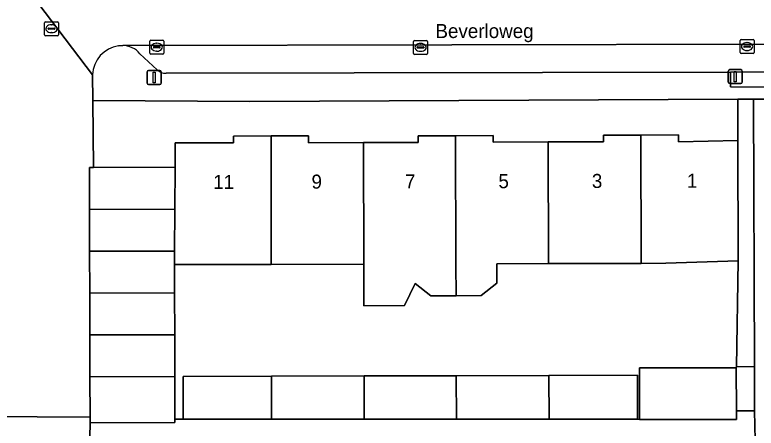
# Model space of a CAD drawing. Extents: x 160732 to 162107, y 387428 to 388479.
# Drawn here: x 161070.4 to 161123.2, y 388025.4 to 388054.8 of the extents above; entities that cross this region are included whole.
import ezdxf

# ---------------------------------------------------------------- set-up
doc = ezdxf.new("R2010")
doc.units = 0
for name, color, linetype in [('IMGEO_Erf', 7, 'Continuous'), ('IMGEO_Kolk', 7, 'Continuous'), ('IMGEO_Lichtmast', 7, 'Continuous'), ('IMGEO_Muur', 7, 'Continuous'), ('IMGEO_Openbare_ruimte_label', 7, 'Continuous'), ('IMGEO_Pand', 7, 'Continuous'), ('IMGEO_Pand_nummerreeks', 7, 'Continuous'), ('IMGEO_Parkeervlak_open', 7, 'Continuous'), ('IMGEO_Rijbaan_lokaal_open', 7, 'Continuous'), ('IMGEO_Rioolput', 7, 'Continuous'), ('IMGEO_Voetpad_open', 7, 'Continuous')]:
    doc.layers.add(name, color=color, linetype=linetype)

msp = doc.modelspace()

# ---------------------------------------------------------------- linework, layer by layer
at = {"layer": 'IMGEO_Erf'}
for points in [[(161081.817, 388043.949), (161081.813, 388045.685), (161085.962, 388045.696), (161085.96, 388046.173), (161088.638, 388046.18), (161091.313, 388046.187), (161091.314, 388045.702), (161095.21, 388045.713), (161099.105, 388045.724), (161099.103, 388046.189), (161101.775, 388046.196), (161104.446, 388046.203), (161104.447, 388045.744), (161108.368, 388045.755), (161112.289, 388045.765), (161112.287, 388046.241), (161114.962, 388046.248), (161117.639, 388046.256), (161117.64, 388045.772), (161121.85, 388045.854), (161121.867, 388048.795), (161087.123, 388048.639), (161075.962, 388048.699), (161075.997, 388043.933)], [(161121.887, 388037.296), (161116.733, 388037.114), (161114.987, 388037.109), (161108.39, 388037.091), (161104.707, 388037.081), (161104.71, 388035.698), (161103.601, 388034.815), (161101.806, 388034.81), (161100.011, 388034.806), (161098.899, 388035.685), (161098.135, 388034.106), (161095.24, 388034.098), (161095.238, 388034.793), (161095.232, 388037.056), (161088.655, 388037.038), (161081.767, 388037.019), (161081.773, 388035.011), (161081.781, 388032.032), (161081.789, 388029.053), (161081.797, 388026.007), (161082.39, 388026.009), (161082.39, 388029.055), (161088.67, 388029.072), (161095.264, 388029.091), (161101.821, 388029.109), (161108.41, 388029.128), (161114.704, 388029.146), (161114.704, 388026.006), (161114.856, 388025.992), (161114.851, 388029.662), (161121.748, 388029.67), (161121.749, 388029.752)]]:
    msp.add_lwpolyline(points, close=True, dxfattribs=at)
at = {"layer": 'IMGEO_Kolk'}
for p, q in [((161080.006, 388052.075), (161080.006, 388052.927)), ((161080.081, 388053.001), (161080.933, 388053.001)), ((161080.308, 388052.544), (161080.706, 388052.544)), ((161080.494, 388052.781), (161080.519, 388052.781)), ((161081.007, 388052.927), (161081.007, 388052.075)), ((161098.78, 388052.061), (161098.78, 388052.913)), ((161098.855, 388052.987), (161099.707, 388052.987)), ((161099.268, 388052.767), (161099.293, 388052.767)), ((161099.781, 388052.913), (161099.781, 388052.061)), ((161122.012, 388052.121), (161122.012, 388052.973)), ((161122.087, 388053.047), (161122.939, 388053.047)), ((161122.271, 388052.541), (161122.271, 388052.553)), ((161122.314, 388052.59), (161122.712, 388052.59)), ((161122.5, 388052.827), (161122.525, 388052.827)), ((161122.755, 388052.553), (161122.755, 388052.541)), ((161123.013, 388052.973), (161123.013, 388052.121)), ((161080.265, 388052.495), (161080.265, 388052.507)), ((161080.703, 388052.458), (161080.305, 388052.458)), ((161080.517, 388052.221), (161080.492, 388052.221)), ((161080.749, 388052.507), (161080.749, 388052.495)), ((161099.039, 388052.481), (161099.039, 388052.493)), ((161099.477, 388052.444), (161099.079, 388052.444)), ((161099.082, 388052.53), (161099.48, 388052.53)), ((161099.291, 388052.207), (161099.266, 388052.207)), ((161099.523, 388052.493), (161099.523, 388052.481)), ((161122.939, 388052.047), (161122.087, 388052.047)), ((161122.709, 388052.504), (161122.311, 388052.504)), ((161122.523, 388052.267), (161122.498, 388052.267)), ((161080.933, 388052.001), (161080.081, 388052.001)), ((161099.707, 388051.987), (161098.855, 388051.987))]:
    msp.add_line(p, q, dxfattribs=at)
for points in [[(161080.006, 388052.075), (161080.006, 388052.927)], [(161080.081, 388053.001), (161080.933, 388053.001)], [(161081.007, 388052.927), (161081.007, 388052.075)], [(161098.78, 388052.061), (161098.78, 388052.913)], [(161098.855, 388052.987), (161099.707, 388052.987)], [(161099.781, 388052.913), (161099.781, 388052.061)], [(161122.012, 388052.121), (161122.012, 388052.973)], [(161122.087, 388053.047), (161122.939, 388053.047)], [(161123.013, 388052.973), (161123.013, 388052.121)], [(161122.939, 388052.047), (161122.087, 388052.047)], [(161080.933, 388052.001), (161080.081, 388052.001)], [(161099.707, 388051.987), (161098.855, 388051.987)]]:
    msp.add_lwpolyline(points, dxfattribs=at)
for centre, radius, start, end in [((161080.083, 388052.925), 0.0765, 91.552, 178.448), ((161080.083, 388052.925), 0.0765, 91.552, 178.448), ((161080.305, 388052.504), 0.0403, 85.8775, 175.7526), ((161080.71, 388052.506), 0.0386, 1.7309, 96.639), ((161080.931, 388052.925), 0.0765, 1.552, 88.448), ((161080.931, 388052.925), 0.0765, 1.552, 88.448), ((161098.857, 388052.911), 0.0765, 91.552, 178.448), ((161098.857, 388052.911), 0.0765, 91.552, 178.448), ((161099.705, 388052.911), 0.0765, 1.552, 88.448), ((161099.705, 388052.911), 0.0765, 1.552, 88.448), ((161122.089, 388052.971), 0.0765, 91.552, 178.448), ((161122.089, 388052.971), 0.0765, 91.552, 178.448), ((161122.311, 388052.55), 0.0403, 85.8775, 175.7526), ((161122.308, 388052.54), 0.0366, 178.938, 274.7102), ((161122.712, 388052.547), 0.043, 264.8664, 352.4533), ((161122.716, 388052.552), 0.0386, 1.7309, 96.639), ((161122.937, 388052.971), 0.0765, 1.552, 88.448), ((161122.937, 388052.971), 0.0765, 1.552, 88.448), ((161080.083, 388052.077), 0.0765, 181.552, 268.448), ((161080.083, 388052.077), 0.0765, 181.552, 268.448), ((161080.302, 388052.494), 0.0366, 178.938, 274.7102), ((161080.706, 388052.501), 0.043, 264.8664, 352.4533), ((161080.931, 388052.077), 0.0765, 271.552, 358.448), ((161080.931, 388052.077), 0.0765, 271.552, 358.448), ((161098.857, 388052.063), 0.0765, 181.552, 268.448), ((161098.857, 388052.063), 0.0765, 181.552, 268.448), ((161099.079, 388052.49), 0.0403, 85.8775, 175.7526), ((161099.076, 388052.48), 0.0366, 178.938, 274.7102), ((161099.48, 388052.487), 0.043, 264.8664, 352.4533), ((161099.484, 388052.492), 0.0386, 1.7309, 96.639), ((161099.705, 388052.063), 0.0765, 271.552, 358.448), ((161099.705, 388052.063), 0.0765, 271.552, 358.448), ((161122.089, 388052.123), 0.0765, 181.552, 268.448), ((161122.089, 388052.123), 0.0765, 181.552, 268.448), ((161122.937, 388052.123), 0.0765, 271.552, 358.448), ((161122.937, 388052.123), 0.0765, 271.552, 358.448)]:
    msp.add_arc(centre, radius, start, end, dxfattribs=at)
for centre, major_axis, ratio, start_param, end_param in [((161080.493, 388052.501), (-0.387, 0.002), 0.722429, 4.712389, 7.853982), ((161080.518, 388052.501), (-0.39, 0.002), 0.717154, 1.570796, 4.712389), ((161099.267, 388052.487), (-0.387, 0.002), 0.722429, 4.712389, 7.853982), ((161099.292, 388052.487), (-0.39, 0.002), 0.717154, 1.570796, 4.712389), ((161122.499, 388052.547), (-0.387, 0.002), 0.722429, 4.712389, 7.853982), ((161122.524, 388052.547), (-0.39, 0.002), 0.717154, 1.570796, 4.712389)]:
    msp.add_ellipse(centre, major_axis=major_axis, ratio=ratio, start_param=start_param, end_param=end_param, dxfattribs=at)
at = {"layer": 'IMGEO_Lichtmast'}
for p, q in [((161079.824, 388049.948), (161079.824, 388050.748)), ((161079.824, 388050.748), (161079.824, 388049.948)), ((161079.924, 388050.848), (161080.714, 388050.848)), ((161080.714, 388050.848), (161079.924, 388050.848)), ((161080.814, 388050.748), (161080.814, 388049.948)), ((161080.814, 388049.948), (161080.814, 388050.748)), ((161121.176, 388050.006), (161121.176, 388050.806)), ((161121.176, 388050.806), (161121.176, 388050.006)), ((161121.276, 388050.906), (161122.066, 388050.906)), ((161122.066, 388050.906), (161121.276, 388050.906)), ((161122.166, 388050.806), (161122.166, 388050.006)), ((161122.166, 388050.006), (161122.166, 388050.806)), ((161122.066, 388049.906), (161121.276, 388049.906)), ((161121.276, 388049.906), (161122.066, 388049.906)), ((161080.714, 388049.848), (161079.924, 388049.848)), ((161079.924, 388049.848), (161080.714, 388049.848))]:
    msp.add_line(p, q, dxfattribs=at)
for points in [[(161080.244, 388050.723), (161080.394, 388050.723), (161080.394, 388049.973), (161080.244, 388049.973), (161080.244, 388050.723)], [(161121.596, 388050.781), (161121.746, 388050.781), (161121.746, 388050.031), (161121.596, 388050.031), (161121.596, 388050.781)]]:
    msp.add_lwpolyline(points, dxfattribs=at)
for centre, start, end in [((161079.924, 388050.748), 90, 180), ((161079.924, 388050.748), 90, 180), ((161080.714, 388050.748), 0, 90), ((161080.714, 388050.748), 360, 90), ((161121.276, 388050.806), 90, 180), ((161121.276, 388050.806), 90, 180), ((161122.066, 388050.806), 0, 90), ((161122.066, 388050.806), 360, 90), ((161079.924, 388049.948), 180, 270), ((161079.924, 388049.948), 180, 270), ((161080.714, 388049.948), 270, 0), ((161080.714, 388049.948), 270, 0), ((161121.276, 388050.006), 180, 270), ((161121.276, 388050.006), 180, 270), ((161122.066, 388050.006), 270, 0), ((161122.066, 388050.006), 270, 0)]:
    msp.add_arc(centre, 0.1, start, end, dxfattribs=at)
at = {"layer": 'IMGEO_Muur'}
msp.add_lwpolyline([(161121.887, 388037.296), (161121.748, 388029.67)], dxfattribs=at)
at = {"layer": 'IMGEO_Pand'}
for points in [[(161114.962, 388046.248), (161112.287, 388046.241), (161112.289, 388045.765), (161108.368, 388045.755), (161108.39, 388037.091), (161114.987, 388037.109)], [(161121.85, 388045.854), (161117.64, 388045.772), (161117.639, 388046.256), (161114.962, 388046.248), (161114.987, 388037.109), (161116.733, 388037.114), (161121.887, 388037.296)], [(161081.774, 388037.99), (161081.767, 388037.019), (161088.655, 388037.038), (161088.638, 388046.18), (161085.96, 388046.173), (161085.962, 388045.696), (161081.813, 388045.685), (161081.817, 388043.949), (161081.796, 388040.969)], [(161095.21, 388045.713), (161091.314, 388045.702), (161091.313, 388046.187), (161088.638, 388046.18), (161088.655, 388037.038), (161095.232, 388037.056), (161095.238, 388037.056)], [(161101.775, 388046.196), (161099.103, 388046.189), (161099.105, 388045.724), (161095.21, 388045.713), (161095.238, 388037.056), (161095.232, 388037.056), (161095.238, 388034.793), (161095.24, 388034.098), (161098.135, 388034.106), (161098.899, 388035.685), (161100.011, 388034.806), (161101.806, 388034.81), (161101.8, 388037.073)], [(161108.368, 388045.755), (161104.447, 388045.744), (161104.446, 388046.203), (161101.775, 388046.196), (161101.8, 388037.073), (161101.806, 388034.81), (161103.601, 388034.815), (161104.71, 388035.698), (161104.707, 388037.081), (161108.39, 388037.091)], [(161075.997, 388043.933), (161075.711, 388043.932), (161075.719, 388040.953), (161081.796, 388040.969), (161081.817, 388043.949)], [(161075.727, 388037.974), (161081.774, 388037.99), (161081.796, 388040.969), (161075.719, 388040.953)], [(161081.767, 388037.019), (161081.774, 388037.99), (161075.727, 388037.974), (161075.736, 388034.995), (161081.773, 388035.011)], [(161081.773, 388035.011), (161075.736, 388034.995), (161075.744, 388032.015), (161081.781, 388032.032)], [(161081.781, 388032.032), (161075.744, 388032.015), (161075.752, 388029.036), (161081.789, 388029.053)], [(161121.752, 388026.001), (161121.751, 388026.608), (161121.748, 388029.67), (161114.851, 388029.662), (161114.856, 388025.992)], [(161081.789, 388029.053), (161075.752, 388029.036), (161075.76, 388026.15), (161075.761, 388025.766), (161081.798, 388025.783), (161081.797, 388026.007)], [(161088.67, 388029.072), (161082.39, 388029.055), (161082.39, 388026.009), (161088.676, 388026.008)], [(161095.264, 388029.091), (161088.67, 388029.072), (161088.676, 388026.008), (161095.274, 388026.008)], [(161101.821, 388029.109), (161095.264, 388029.091), (161095.274, 388026.008), (161101.83, 388026.007)], [(161108.41, 388029.128), (161101.821, 388029.109), (161101.83, 388026.007), (161108.418, 388026.007)], [(161108.41, 388029.128), (161108.418, 388026.007), (161114.704, 388026.006), (161114.704, 388029.146)]]:
    msp.add_lwpolyline(points, close=True, dxfattribs=at)
at = {"layer": 'IMGEO_Parkeervlak_open'}
for points in [[(161148.324, 388052.768), (161078.086, 388052.625)], [(161079.302, 388052.031), (161080.525, 388050.896)], [(161081.174, 388050.641), (161121.327, 388050.719), (161134.265, 388050.758), (161145.23, 388050.79)]]:
    msp.add_lwpolyline(points, dxfattribs=at)
for centre, radius, start, end in [((161078.058, 388051.027), 1.599, 38.9236, 89.0066), ((161081.18, 388051.61), 0.969, 227.459, 269.6401)]:
    msp.add_arc(centre, radius, start, end, dxfattribs=at)
at = {"layer": 'IMGEO_Rijbaan_lokaal_open'}
for points in [[(161068.122, 388050.436), (161068.137, 388045.744), (161068.202, 388026.2), (161075.76, 388026.15), (161075.752, 388029.036), (161075.744, 388032.015), (161075.736, 388034.995), (161075.727, 388037.974), (161075.719, 388040.953), (161075.711, 388043.932), (161075.997, 388043.933), (161075.962, 388048.699), (161075.936, 388050.523), (161070.621, 388057.563)], [(161070.621, 388057.563), (161075.936, 388050.523)], [(161077.784, 388052.607), (161078.086, 388052.625)], [(161078.086, 388052.625), (161148.324, 388052.768)], [(161127.744, 388048.8), (161122.971, 388048.812), (161123.033, 388029.762), (161123.034, 388026.607), (161123.084, 388024.511), (161113.998, 388024.499), (161113.998, 388024.367), (161114.003, 388021.424), (161114.008, 388018.48), (161114.013, 388015.537), (161114.018, 388012.594), (161114.023, 388009.65), (161114.028, 388006.707), (161114.034, 388003.764), (161114.039, 388000.82), (161114.04, 388000), (161114.044, 387997.877), (161114.049, 387994.933)]]:
    msp.add_lwpolyline(points, dxfattribs=at)
msp.add_lwpolyline([(161121.867, 388048.795), (161121.85, 388045.854), (161121.887, 388037.296), (161121.749, 388029.752), (161123.033, 388029.762), (161122.971, 388048.812)], close=True, dxfattribs=at)
msp.add_arc((161078.117, 388050.451), 2.182, 98.7717, 178.0979, dxfattribs=at)
at = {"layer": 'IMGEO_Rioolput'}
for p, q in [((161072.512, 388053.391), (161072.512, 388054.243)), ((161072.587, 388054.317), (161073.439, 388054.317)), ((161073.513, 388054.243), (161073.513, 388053.391)), ((161072.771, 388053.811), (161072.771, 388053.823)), ((161073.209, 388053.774), (161072.811, 388053.774)), ((161072.814, 388053.86), (161073.212, 388053.86)), ((161073, 388054.097), (161073.025, 388054.097)), ((161073.255, 388053.823), (161073.255, 388053.811)), ((161073.439, 388053.317), (161072.587, 388053.317)), ((161073.023, 388053.537), (161072.998, 388053.537))]:
    msp.add_line(p, q, dxfattribs=at)
for points in [[(161072.512, 388053.391), (161072.512, 388054.243)], [(161072.587, 388054.317), (161073.439, 388054.317)], [(161073.513, 388054.243), (161073.513, 388053.391)], [(161073.439, 388053.317), (161072.587, 388053.317)]]:
    msp.add_lwpolyline(points, dxfattribs=at)
for centre, radius, start, end in [((161072.589, 388054.241), 0.0765, 91.552, 178.448), ((161072.589, 388054.241), 0.0765, 91.552, 178.448), ((161073.437, 388054.241), 0.0765, 1.552, 88.448), ((161073.437, 388054.241), 0.0765, 1.552, 88.448), ((161072.811, 388053.82), 0.0403, 85.8775, 175.7526), ((161072.808, 388053.81), 0.0366, 178.938, 274.7102), ((161073.212, 388053.817), 0.043, 264.8664, 352.4533), ((161073.216, 388053.822), 0.0386, 1.7309, 96.639), ((161072.589, 388053.393), 0.0765, 181.552, 268.448), ((161072.589, 388053.393), 0.0765, 181.552, 268.448), ((161073.437, 388053.393), 0.0765, 271.552, 358.448), ((161073.437, 388053.393), 0.0765, 271.552, 358.448)]:
    msp.add_arc(centre, radius, start, end, dxfattribs=at)
for centre, major_axis, ratio, start_param, end_param in [((161072.999, 388053.817), (-0.387, 0.002), 0.722429, 4.712389, 7.853982), ((161073.024, 388053.817), (-0.39, 0.002), 0.717154, 1.570796, 4.712389)]:
    msp.add_ellipse(centre, major_axis=major_axis, ratio=ratio, start_param=start_param, end_param=end_param, dxfattribs=at)
at = {"layer": 'IMGEO_Voetpad_open'}
for points in [[(161078.086, 388052.625), (161077.784, 388052.607)], [(161080.525, 388050.896), (161079.302, 388052.031)], [(161065.118, 388044.699), (161065.165, 388025.51), (161065.169, 388024.215), (161065.197, 388012.452), (161065.201, 388011.196), (161072.165, 388011.204), (161072.336, 388023.268), (161073.073, 388024.393), (161074.034, 388024.737), (161075.745, 388024.742), (161075.761, 388025.766), (161075.76, 388026.15), (161068.202, 388026.2), (161068.137, 388045.744), (161068.122, 388050.436)], [(161075.936, 388050.523), (161075.962, 388048.699), (161087.123, 388048.639), (161121.867, 388048.795), (161122.971, 388048.812), (161127.744, 388048.8), (161129.111, 388048.656), (161133.178, 388048.651), (161147.382, 388048.733), (161150.702, 388048.854)], [(161121.327, 388050.719), (161081.174, 388050.641)], [(161145.23, 388050.79), (161134.265, 388050.758), (161134.284, 388049.621), (161121.329, 388049.67), (161121.327, 388050.719)], [(161123.084, 388024.511), (161123.034, 388026.607), (161121.751, 388026.608), (161121.752, 388026.001), (161114.856, 388025.992), (161114.704, 388026.006), (161108.418, 388026.007), (161101.83, 388026.007), (161095.274, 388026.008), (161088.676, 388026.008), (161082.39, 388026.009), (161081.797, 388026.007), (161081.798, 388025.783), (161075.761, 388025.766), (161075.745, 388024.742)]]:
    msp.add_lwpolyline(points, dxfattribs=at)
for points in [[(161121.329, 388049.67), (161134.284, 388049.621), (161134.265, 388050.758), (161121.327, 388050.719)], [(161121.751, 388026.608), (161123.034, 388026.607), (161123.033, 388029.762), (161121.749, 388029.752), (161121.748, 388029.67)]]:
    msp.add_lwpolyline(points, close=True, dxfattribs=at)
for centre, radius, start, end in [((161078.117, 388050.451), 2.182, 98.7717, 178.0979), ((161078.058, 388051.027), 1.599, 38.9236, 89.0066), ((161081.18, 388051.61), 0.969, 227.459, 269.6401)]:
    msp.add_arc(centre, radius, start, end, dxfattribs=at)

# ---------------------------------------------------------------- texts
at = {"layer": 'IMGEO_Openbare_ruimte_label'}
msp.add_text('Beverloweg', height=1, dxfattribs=at).set_placement((161100.337, 388053.154))
at = {"layer": 'IMGEO_Pand_nummerreeks'}
for s, rotation, p in [('11', 0.1422, (161084.525, 388042.411)), ('9', 0.1432, (161091.52, 388042.429)), ('7', 0.1432, (161098.17, 388042.445)), ('5', 0.1432, (161104.819, 388042.462)), ('3', 0.1422, (161111.468, 388042.478)), ('1', 0.1422, (161118.232, 388042.496))]:
    msp.add_text(s, height=1, rotation=rotation, dxfattribs=at).set_placement(p)

doc.saveas('drawing.dxf')
